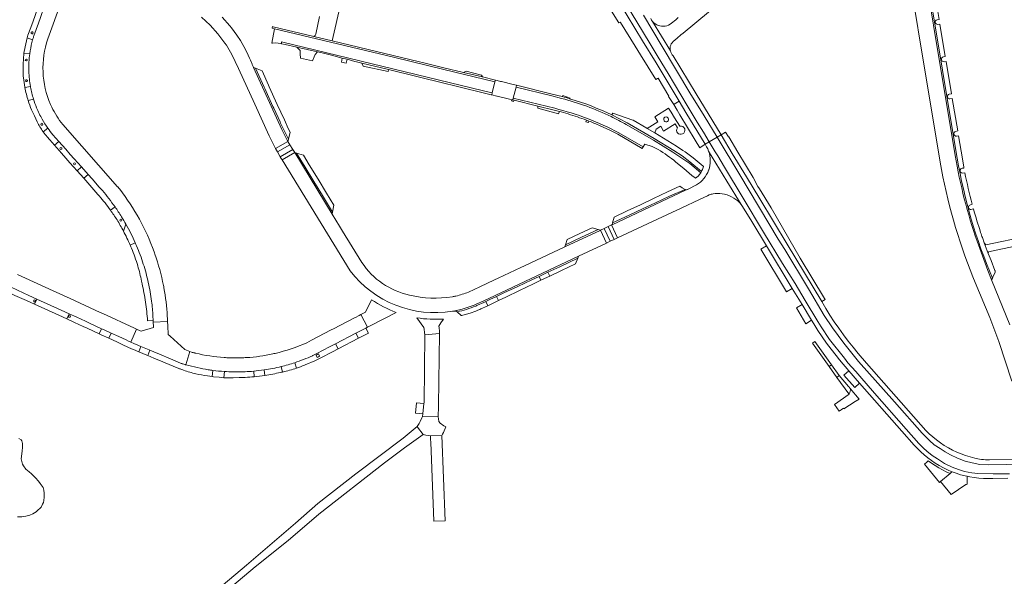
# Model space of a CAD drawing. Header units: metres. Extents: x 166325 to 190320, y 381923 to 404576.
# Tile 651 of 656: x 170151 to 170497, y 400834 to 401030. Entities that reach past the tile are written whole.
import ezdxf

# ---------------------------------------------------------------- set-up
doc = ezdxf.new("R2010")
doc.units = ezdxf.units.M
for name, color, linetype, lineweight in [('B-WE-OG-WATER_MEER-GV', 8, 'Continuous', 18), ('B-WE-VH-VERHARDING_ASFALT-GV', 8, 'Continuous', 18), ('B-WE-VH-VERHARDING_BETONSTRAATSTEEN-GV', 8, 'Continuous', 18), ('B-WE-VH-VERHARDING_FUNDERING_ZAND-GV', 8, 'Continuous', 18), ('B-WE-VH-VERHARDING_STRAATBAKSTEEN-GV', 8, 'Continuous', 18)]:
    doc.layers.add(name, color=color, linetype=linetype, lineweight=lineweight)

msp = doc.modelspace()

# ---------------------------------------------------------------- linework, layer by layer
at = {"layer": 'B-WE-OG-WATER_MEER-GV', "flags": 128}
msp.add_lwpolyline([(170149.844, 400854.675), (170151.365, 400854.642), (170152.754, 400854.873), (170154.209, 400855.303), (170155.268, 400855.733), (170156.425, 400856.461), (170157.021, 400857.056), (170157.748, 400857.685), (170158.178, 400858.148), (170158.674, 400859.14), (170159.005, 400859.768), (170159.104, 400860.496), (170159.236, 400861.653), (170159.236, 400863.042), (170159.104, 400864.068), (170158.806, 400864.994), (170157.847, 400866.449), (170157.219, 400867.243), (170156.194, 400868.433), (170154.805, 400869.822), (170153.978, 400870.517), (170152.787, 400871.443), (170151.927, 400872.7), (170151.53, 400873.295), (170151.299, 400874.155), (170151.134, 400875.147), (170151.497, 400877.793), (170151.53, 400879.281), (170151.597, 400880.472), (170151.497, 400881.001), (170151.398, 400881.497), (170151.067, 400881.828), (170150.307, 400882.291)], dxfattribs=at)
at = {"layer": 'B-WE-VH-VERHARDING_ASFALT-GV', "flags": 128}
msp.add_lwpolyline([(170505.484, 400953.591), (170490.883, 400950.554), (170490.241, 400951.155), (170491.669, 400947.486), (170491.816, 400948.086), (170502.218, 400950.283)], dxfattribs=at)
at = {"layer": 'B-WE-VH-VERHARDING_BETONSTRAATSTEEN-GV', "flags": 128}
for points in [[(170480.02, 400982.02), (170464.676, 401074.642), (170459.136, 401073.7), (170474.78, 400979.61)], [(170464.676, 401074.642), (170480.02, 400982.02)], [(170480.764, 400981.014), (170480.545, 400982.327), (170470.666, 401041.8), (170465.319, 401073.846)], [(170256.144, 401030.904), (170254.86, 401024.709), (170254.596, 401024.279), (170254.173, 401023.908), (170260.62, 401022.34), (170270.165, 401063.848)], [(170382.532, 401030.52), (170381.645, 401029.782), (170380.139, 401028.552), (170379.619, 401028.184), (170379.076, 401027.897), (170378.5, 401027.682), (170377.901, 401027.543), (170377.289, 401027.482), (170376.674, 401027.5), (170376.067, 401027.598), (170375.478, 401027.773), (170374.916, 401028.022), (170374.391, 401028.342), (170373.911, 401028.727), (170373.485, 401029.17), (170379.736, 401018.806), (170379.653, 401019.31), (170379.646, 401019.82), (170379.713, 401020.325), (170379.855, 401020.815), (170380.067, 401021.279), (170380.345, 401021.707), (170380.683, 401022.089), (170382.169, 401023.347), (170383.465, 401024.445), (170384.19, 401025.012), (170422.05, 401056.578)], [(170160.508, 401023.023), (170169.69, 401048.39)], [(170361.871, 401035.799), (170369.959, 401022.41), (170374.685, 401014.562), (170382.787, 401001.155), (170385.237, 400997.1), (170392.01, 400985.942), (170393.405, 400986.769), (170391.35, 400990.145), (170389.225, 400993.648), (170385.714, 400999.569), (170383.399, 401003.373), (170378.947, 401010.817), (170375.417, 401016.603), (170372.579, 401021.334), (170367.936, 401029.019), (170362.367, 401038.163)], [(170362.367, 401038.163), (170367.936, 401029.019), (170372.579, 401021.334), (170375.417, 401016.603), (170378.947, 401010.817), (170383.399, 401003.373), (170385.714, 400999.569), (170389.225, 400993.648), (170391.35, 400990.145), (170393.405, 400986.769), (170396.19, 400988.421), (170391.649, 400995.922), (170386.54, 401004.054), (170376.834, 401020.316), (170370.278, 401031.428)], [(170357.25, 401035.67), (170361.56, 401028.65), (170362.06, 401028.95), (170362.159, 401028.789), (170367.3, 401020.45), (170369.17, 401017.44), (170374.62, 401008.72), (170375.241, 401009.126), (170375.416, 401009.212), (170379.243, 401002.839), (170379.13, 401002.765), (170380.921, 400999.966), (170381.024, 401000.032), (170382.787, 401001.155), (170374.685, 401014.562), (170369.959, 401022.41), (170361.871, 401035.799)], [(170370.278, 401031.428), (170376.834, 401020.316), (170386.54, 401004.054), (170391.649, 400995.922), (170396.19, 400988.421), (170397.573, 400989.241), (170388.866, 401003.655), (170380.757, 401017.072), (170380.408, 401017.444), (170380.117, 401017.863), (170379.892, 401018.32), (170379.736, 401018.806), (170373.485, 401029.17), (170373.119, 401029.664), (170372.821, 401030.202)], [(170157.897, 401030.579), (170157.192, 401028.617), (170156.39, 401026.388), (170155.568, 401024.102), (170155.482, 401023.83), (170155.397, 401023.557), (170155.315, 401023.284), (170155.235, 401023.01), (170155.157, 401022.735), (170154.9, 401021.766), (170154.67, 401020.79), (170154.466, 401019.809), (170154.289, 401018.822), (170154.139, 401017.831), (170154.043, 401017.076), (170153.962, 401016.32), (170153.898, 401015.562), (170153.848, 401014.803), (170153.815, 401014.043), (170153.802, 401013.59), (170153.795, 401013.136), (170153.794, 401012.683), (170153.798, 401012.229), (170153.808, 401011.776), (170153.823, 401011.323), (170153.844, 401010.87), (170153.871, 401010.417), (170153.903, 401009.965), (170153.941, 401009.513), (170154.004, 401008.868), (170154.079, 401008.225), (170154.165, 401007.583), (170154.262, 401006.943), (170154.37, 401006.304), (170154.391, 401006.188), (170154.412, 401006.072)], [(170153.815, 401014.043), (170153.848, 401014.803), (170153.898, 401015.562), (170153.962, 401016.32), (170154.043, 401017.076), (170154.139, 401017.831), (170152.099, 401017.892), (170151.826, 401014.182), (170151.799, 401013.701), (170151.78, 401013.22), (170151.768, 401012.738), (170151.765, 401012.257), (170151.769, 401011.775), (170151.781, 401011.294), (170151.802, 401010.812), (170151.83, 401010.332), (170151.867, 401009.852), (170151.911, 401009.372)], [(170152.41, 401005.984), (170152.413, 401005.97), (170152.415, 401005.955), (170154.37, 401006.304), (170154.262, 401006.943), (170154.165, 401007.583), (170154.079, 401008.225), (170154.004, 401008.868), (170153.941, 401009.513), (170153.903, 401009.965), (170153.871, 401010.417), (170153.844, 401010.87), (170153.823, 401011.323), (170153.808, 401011.776), (170153.798, 401012.229), (170153.794, 401012.683), (170153.795, 401013.136), (170153.802, 401013.59), (170153.815, 401014.043)], [(170236.945, 401005.514), (170236.693, 401006.068), (170233.674, 401012.713), (170232.934, 401013.013), (170242.96, 400991.08), (170245.047, 400986.925), (170245.227, 400987.681)], [(170241.314, 400999.948), (170238.469, 401006.207), (170238.217, 401006.761), (170235.926, 401011.8), (170233.674, 401012.713), (170236.693, 401006.068), (170236.945, 401005.514), (170239.788, 400999.254), (170240.089, 400998.593), (170242.268, 400993.796), (170242.462, 400993.367)], [(170341.717, 401002.689), (170341.666, 401002.703), (170341.615, 401002.717), (170338.138, 401003.579), (170325.568, 401006.697), (170325.414, 401006.065), (170337.987, 401002.947), (170341.439, 401002.091)], [(170154.37, 401006.304), (170152.415, 401005.955)], [(170154.412, 401006.072), (170154.391, 401006.188), (170154.37, 401006.304)], [(170242.462, 400993.367), (170242.268, 400993.796), (170240.089, 400998.593), (170239.788, 400999.254), (170236.945, 401005.514)], [(170341.439, 401002.091), (170337.987, 401002.947), (170325.414, 401006.065), (170324.381, 401002.165), (170338.996, 400998.601)], [(170341.82, 401003.068), (170341.717, 401002.689)], [(170344.274, 401001.968), (170344.393, 401002.181), (170341.82, 401003.068)], [(170153.588, 401001.285), (170155.451, 401001.862)], [(170155.451, 401001.862), (170153.588, 401001.285)], [(170245.227, 400987.681), (170245.823, 400990.188), (170245.149, 400991.513), (170243.795, 400994.49), (170241.314, 400999.948)], [(170324.381, 401002.165), (170324.252, 401001.53), (170324.73, 401001.413), (170333.098, 400999.371), (170338.84, 400997.97), (170340.667, 400997.489), (170341.328, 400997.315), (170343.798, 400996.596)], [(170338.996, 400998.601), (170324.381, 401002.165)], [(170154.761, 400998.029), (170155.758, 400995.922), (170156.755, 400993.815)], [(170364.21, 400992.924), (170373.746, 400987.402), (170380.56, 400983.182), (170383.466, 400981.268), (170386.54, 400979.119), (170390.415, 400975.816), (170390.684, 400976.296), (170386.65, 400979.7), (170383.84, 400981.8), (170380.91, 400983.73), (170374.08, 400987.96), (170364.53, 400993.49), (170361.843, 400994.923), (170359.114, 400996.274)], [(170383.08, 400992.256), (170381.21, 400995.288), (170379.975, 400997.271), (170379.075, 400998.687), (170374.22, 400995.581), (170375.36, 400993.839), (170371.558, 400991.515), (170374.279, 400989.94), (170374.301, 400989.927), (170374.751, 400991.232), (170376.325, 400992.249), (170377.353, 400990.595), (170381.455, 400993.159)], [(170185.253, 400970.76), (170185.165, 400970.871), (170185.076, 400970.982), (170165.75, 400992.89)], [(170350.15, 400994.428), (170350.605, 400994.254), (170351.06, 400994.078)], [(170381.637, 400979.672), (170384.49, 400977.381), (170387.298, 400974.955), (170388.438, 400974.111), (170388.535, 400973.944), (170389.07, 400974.312), (170389.56, 400974.74), (170389.997, 400975.22), (170390.377, 400975.747), (170390.415, 400975.816), (170386.54, 400979.119), (170383.466, 400981.268), (170380.56, 400983.182), (170373.746, 400987.402), (170364.21, 400992.924)], [(170381.455, 400993.159), (170382.271, 400991.708)], [(170160.518, 400991.554), (170158.814, 400990.355)], [(170158.814, 400990.355), (170160.518, 400991.554)], [(170160.244, 400988.502), (170161.15, 400987.484), (170162.848, 400985.575), (170164.354, 400986.91), (170162.27, 400989.26)], [(170162.27, 400989.26), (170164.354, 400986.91), (170166.793, 400984.158), (170168.385, 400982.363), (170169.781, 400980.788), (170172.328, 400977.915), (170174.686, 400975.256), (170176.066, 400973.699), (170178.621, 400970.817), (170179.706, 400969.593)], [(170354.99, 400992.449), (170355.292, 400992.31), (170358.148, 400990.995), (170360.531, 400989.797), (170361.255, 400989.433), (170369.85, 400984.47), (170370.161, 400985.041), (170361.568, 400990.002)], [(170361.568, 400990.002), (170370.161, 400985.041), (170370.69, 400986.01), (170373.3, 400985.11), (170375.5, 400984.1)], [(170504.35, 400874.894), (170492.14, 400874.722), (170491.423, 400874.743), (170490.707, 400874.78), (170489.993, 400874.835), (170489.279, 400874.906), (170488.568, 400874.994), (170486.935, 400875.341), (170485.32, 400875.765), (170483.726, 400876.265), (170482.159, 400876.84), (170480.62, 400877.488), (170479.114, 400878.208), (170477.643, 400878.999), (170476.211, 400879.859), (170474.822, 400880.785), (170473.478, 400881.776), (170472.183, 400882.829), (170470.938, 400883.942), (170469.748, 400885.113), (170448.858, 400908.858), (170445.901, 400912.265), (170444.109, 400914.411), (170442.369, 400916.599), (170440.681, 400918.828), (170439.046, 400921.096), (170437.466, 400923.403), (170435.942, 400925.746), (170434.473, 400928.125), (170433.062, 400930.538), (170420.898, 400950.681), (170411.192, 400966.702), (170406.505, 400974.451), (170401.56, 400982.64), (170397.573, 400989.241), (170396.19, 400988.421), (170404.25, 400975.105), (170417.746, 400952.456), (170420.087, 400948.837), (170428.346, 400934.959), (170433.923, 400925.593), (170436.818, 400921.25), (170440.863, 400915.844), (170446.014, 400909.458), (170458.658, 400895.196), (170468.365, 400884.17), (170471.004, 400881.573), (170472.622, 400880.04), (170474.708, 400878.721), (170476.496, 400877.571), (170478.369, 400876.549), (170480.838, 400875.4), (170483.605, 400874.336), (170486.032, 400873.697), (170488.672, 400873.101), (170491.779, 400872.973), (170504.189, 400873.229)], [(170499.128, 400869.849), (170493.429, 400869.806), (170488.046, 400869.906), (170485.965, 400870.208), (170483.366, 400870.681), (170481.156, 400871.37), (170478.974, 400872.189), (170476.246, 400873.509), (170473.841, 400875.114), (170471.925, 400876.28), (170470.074, 400877.787), (170468.868, 400878.907), (170467.246, 400880.529), (170462.81, 400885.525), (170451.683, 400898.268), (170446.462, 400904.244), (170445.029, 400905.872), (170442.282, 400908.952), (170441.047, 400910.546), (170435.836, 400917.207), (170432.822, 400921.642), (170431.659, 400923.437), (170427.251, 400930.906), (170423.648, 400936.842), (170419.283, 400943.947), (170412.54, 400954.921), (170405.335, 400966.953), (170398.861, 400977.828), (170396.417, 400981.819), (170395.57, 400983.212), (170393.405, 400986.769), (170392.01, 400985.942), (170392.097, 400985.758), (170392.514, 400985.016), (170392.904, 400984.257), (170393.227, 400983.467), (170399.622, 400972.958), (170404.658, 400964.732), (170405.183, 400964.043), (170408.417, 400958.703), (170413.61, 400950.117), (170422.673, 400935.126), (170426.103, 400929.465), (170429.474, 400923.914), (170430.223, 400922.64), (170431.69, 400920.352), (170433.21, 400918.1), (170434.783, 400915.884), (170436.408, 400913.706), (170438.083, 400911.566), (170439.357, 400909.97), (170442.579, 400906.14), (170446.378, 400901.823), (170461.26, 400884.91), (170465.636, 400879.953), (170466.74, 400878.744), (170467.9, 400877.589), (170469.115, 400876.49), (170470.38, 400875.451), (170471.693, 400874.473), (170473.052, 400873.56), (170474.453, 400872.712), (170475.892, 400871.931), (170477.368, 400871.221), (170478.875, 400870.581), (170479.029, 400870.524), (170480.411, 400870.014), (170481.973, 400869.521), (170483.556, 400869.104), (170484.243, 400868.957), (170485.157, 400868.762), (170486.773, 400868.497), (170488.4, 400868.309), (170490.033, 400868.199), (170491.671, 400868.168), (170493.307, 400868.214), (170498.625, 400868.3)], [(170504.189, 400873.229), (170491.779, 400872.973), (170488.672, 400873.101), (170486.032, 400873.697), (170483.605, 400874.336), (170480.838, 400875.4), (170478.369, 400876.549), (170476.496, 400877.571), (170474.708, 400878.721), (170472.622, 400880.04), (170471.004, 400881.573), (170468.365, 400884.17), (170458.658, 400895.196), (170446.014, 400909.458), (170440.863, 400915.844), (170436.818, 400921.25), (170433.923, 400925.593), (170428.346, 400934.959), (170420.087, 400948.837), (170417.746, 400952.456), (170404.25, 400975.105), (170396.19, 400988.421), (170393.405, 400986.769), (170395.57, 400983.212), (170396.417, 400981.819), (170398.861, 400977.828), (170405.335, 400966.953), (170412.54, 400954.921), (170419.283, 400943.947), (170423.648, 400936.842), (170427.251, 400930.906), (170431.659, 400923.437), (170432.822, 400921.642), (170435.836, 400917.207), (170441.047, 400910.546), (170442.282, 400908.952), (170445.029, 400905.872), (170446.462, 400904.244), (170451.683, 400898.268), (170462.81, 400885.525), (170467.246, 400880.529), (170468.868, 400878.907), (170470.074, 400877.787), (170471.925, 400876.28), (170473.841, 400875.114), (170476.246, 400873.509), (170478.974, 400872.189), (170481.156, 400871.37), (170483.366, 400870.681), (170485.965, 400870.208), (170488.046, 400869.906), (170493.429, 400869.806), (170499.128, 400869.849)], [(170179.706, 400969.593), (170178.621, 400970.817), (170176.066, 400973.699), (170174.686, 400975.256), (170173.182, 400973.923), (170174.581, 400972.349), (170178.16, 400968.245), (170178.62, 400967.717)], [(170182.546, 400962.708), (170184.155, 400963.869)], [(170184.155, 400963.869), (170182.546, 400962.708)], [(170187.123, 400955.327), (170188.02, 400957.743)], [(170188.02, 400957.743), (170187.123, 400955.327)], [(170191.306, 400951.197), (170189.49, 400950.393)], [(170189.49, 400950.393), (170191.306, 400951.197)], [(170487.749, 400951.794), (170491.55, 400941.45), (170492.877, 400938.169), (170493.149, 400938.769)], [(170492.877, 400938.169), (170491.55, 400941.45), (170487.749, 400951.794)], [(170330.894, 400938.158), (170333.498, 400939.383), (170335.824, 400940.478), (170336.634, 400940.859), (170340.755, 400942.799), (170347.149, 400945.808), (170347.437, 400946.503), (170313.76, 400930.69), (170311.593, 400929.672)], [(170149.779, 400934.553), (170153.834, 400932.695), (170156.675, 400931.393), (170165.162, 400927.505), (170167.988, 400926.211), (170170.715, 400924.961), (170173.759, 400923.566), (170174.023, 400923.446), (170174.716, 400923.128), (170175.145, 400922.931), (170179.437, 400920.965), (170180.151, 400920.638), (170182.805, 400919.421), (170185.56, 400918.159), (170188.032, 400917.026), (170188.942, 400916.61), (170189.714, 400916.256), (170191.748, 400920.831), (170191.071, 400921.141), (170179.895, 400926.256), (170178.985, 400926.672), (170168.326, 400931.55), (170162.422, 400934.252), (170149.765, 400940.045)], [(170311.874, 400929.206), (170314.005, 400930.209), (170314.693, 400930.533), (170316.133, 400931.211), (170318.493, 400932.321), (170321.064, 400933.532), (170325.996, 400935.852), (170330.894, 400938.158)], [(170486.313, 400939.272), (170487.135, 400937.282), (170492.24, 400924.92), (170495.43, 400916.49), (170500, 400902.432)], [(170499.3, 400922.29), (170492.877, 400938.169)], [(170274.498, 400931.168), (170272.41, 400926.8), (170271.899, 400926.534), (170270.684, 400925.901), (170273.082, 400921.474), (170274.219, 400922.064), (170283.185, 400926.716)], [(170315.399, 400929.06), (170314.693, 400930.533), (170314.005, 400930.209), (170311.874, 400929.206)], [(170303.294, 400927.188), (170304.345, 400927.144), (170304.628, 400926.897)], [(170304.628, 400926.897), (170306.091, 400925.623), (170306.303, 400925.557), (170306.699, 400925.678), (170309.216, 400926.449)], [(170313.354, 400928.085), (170314.827, 400928.787), (170315.399, 400929.06)], [(170203.556, 400918.297), (170202.91, 400918.88), (170202.751, 400921.977), (170202.673, 400923.49), (170197.635, 400923.271), (170197.72, 400921.719), (170197.74, 400921.35), (170193.41, 400920.07), (170193.075, 400920.223), (170193.002, 400920.257), (170191.748, 400920.831), (170189.714, 400916.256), (170190.834, 400915.743), (170190.991, 400915.671), (170191.43, 400915.47), (170193.297, 400914.685), (170196.14, 400913.489), (170196.449, 400913.359), (170201.195, 400911.362), (170201.458, 400911.251), (170202.013, 400911.018), (170207.19, 400908.84), (170207.502, 400908.741), (170207.815, 400908.643), (170207.864, 400908.628), (170207.912, 400908.613)], [(170195.636, 400923.765), (170197.599, 400923.919), (170197.52, 400925.34)], [(170197.52, 400925.34), (170197.599, 400923.919), (170197.635, 400923.271), (170202.673, 400923.49), (170202.62, 400924.51), (170202.575, 400925.38)], [(170268.986, 400919.347), (170272.511, 400921.178), (170273.082, 400921.474), (170270.684, 400925.901), (170270.145, 400925.62), (170268.827, 400924.934), (170268.525, 400924.776), (170261.081, 400920.898), (170260.333, 400920.508), (170253.368, 400916.879), (170252.571, 400916.464), (170251.7, 400916.01)], [(170290.472, 400924.794), (170292.97, 400921.36), (170293.037, 400920.738), (170293.162, 400919.566), (170293.25, 400918.74), (170298.46, 400919.3), (170298.382, 400920.104), (170298.269, 400921.275), (170298.21, 400921.89), (170298.939, 400923.026)], [(170298.939, 400923.026), (170299.788, 400924.351)], [(170208.91, 400908.314), (170209.022, 400908.281), (170209.134, 400908.249), (170210.482, 400912.931), (170209.291, 400913.402), (170208.752, 400913.615), (170208.74, 400913.62), (170203.556, 400918.297)], [(170253.725, 400911.431), (170253.803, 400911.466), (170253.881, 400911.501), (170255.241, 400912.208), (170259.721, 400914.535), (170261.766, 400915.597), (170268.986, 400919.347)], [(170207.912, 400908.613), (170207.864, 400908.628), (170207.815, 400908.643), (170207.502, 400908.741), (170207.19, 400908.84), (170202.013, 400911.018), (170201.458, 400911.251), (170201.195, 400911.362), (170196.449, 400913.359), (170195.663, 400911.49), (170197.772, 400910.599), (170200.415, 400909.508), (170200.721, 400909.382), (170201.235, 400909.17), (170206.666, 400906.928), (170206.876, 400906.845), (170207.086, 400906.762)], [(170211.093, 400912.689), (170210.482, 400912.931), (170209.134, 400908.249)], [(170255.521, 400910.089), (170256.148, 400910.413), (170256.689, 400910.693), (170260.706, 400912.776), (170262.694, 400913.811), (170261.766, 400915.597), (170259.721, 400914.535), (170255.241, 400912.208), (170253.881, 400911.501), (170253.803, 400911.466), (170253.725, 400911.431)], [(170212.498, 400912.336), (170212.357, 400912.37), (170212.217, 400912.404)], [(170250.877, 400908.129), (170251.151, 400908.245), (170254.478, 400909.649), (170255.521, 400910.089)], [(170209.134, 400908.249), (170209.022, 400908.281), (170208.91, 400908.314)], [(170216.674, 400904.317), (170218.336, 400904.111), (170218.62, 400906.276)], [(170218.62, 400906.276), (170218.336, 400904.111), (170218.836, 400904.049), (170220.813, 400903.874), (170222.456, 400903.707), (170222.522, 400903.705), (170222.669, 400905.873)], [(170233.008, 400905.993), (170233.17, 400904.034)], [(170233.17, 400904.034), (170233.008, 400905.993)], [(170236.636, 400906.427), (170236.92, 400904.508)], [(170236.92, 400904.508), (170236.636, 400906.427)], [(170242.699, 400907.624), (170243.176, 400905.697)], [(170243.176, 400905.697), (170242.699, 400907.624)], [(170248.078, 400907.067), (170247.444, 400908.991)], [(170247.444, 400908.991), (170248.078, 400907.067)], [(170222.669, 400905.873), (170222.522, 400903.705), (170225.72, 400903.648), (170227.904, 400903.712), (170230.02, 400903.775)], [(170443.007, 400899.904), (170442.943, 400900.067), (170442.862, 400900.223), (170442.765, 400900.37), (170442.654, 400900.507), (170442.529, 400900.631), (170439.203, 400904.449), (170438.388, 400903.817), (170438.4, 400903.8), (170442.63, 400897.992), (170442.693, 400898.041)], [(170446.241, 400896.172), (170443.007, 400899.904)], [(170442.693, 400898.041), (170442.63, 400897.992), (170442.66, 400897.95), (170437.54, 400894.22), (170439.23, 400891.89), (170439.84, 400892.327), (170440.68, 400892.93), (170440.81, 400892.75), (170444.822, 400895.278), (170446.241, 400896.172)]]:
    msp.add_lwpolyline(points, dxfattribs=at)
for points in [[(170157.897, 401030.579), (170159.243, 401034.322), (170157.346, 401035.004), (170155.988, 401031.231), (170155.295, 401029.299), (170154.488, 401027.05), (170153.507, 401024.345), (170153.273, 401023.37), (170155.157, 401022.735), (170155.235, 401023.01), (170155.315, 401023.284), (170155.397, 401023.557), (170155.482, 401023.83), (170155.568, 401024.102), (170156.39, 401026.388), (170157.192, 401028.617)], [(170260.62, 401022.34), (170254.173, 401023.908), (170239.859, 401027.324), (170239.66, 401027.371), (170239.624, 401027.36), (170239.561, 401026.782), (170240.271, 401026.612), (170282.221, 401016.572), (170300.002, 401012.297), (170317.949, 401007.916), (170318.155, 401008.53), (170313.608, 401009.622), (170306.841, 401011.246), (170299.956, 401012.899), (170292.482, 401014.692), (170291.353, 401014.963)], [(170155.307, 401025.186), (170155.241, 401024.98), (170155.065, 401024.852), (170154.849, 401024.852), (170154.673, 401024.98), (170154.607, 401025.186), (170154.674, 401025.391), (170154.849, 401025.518), (170155.065, 401025.518), (170155.24, 401025.391)], [(170282.221, 401016.572), (170240.271, 401026.612), (170239.422, 401021.542), (170239.662, 401021.568), (170240.613, 401021.593), (170241.564, 401021.54), (170242.507, 401021.411), (170242.76, 401021.353), (170242.844, 401021.958), (170313.987, 401004.735), (170316.96, 401004.035), (170317.949, 401007.916), (170300.002, 401012.297)], [(170155.157, 401022.735), (170153.273, 401023.37), (170152.53, 401020.27), (170152.103, 401017.956), (170152.099, 401017.892), (170154.139, 401017.831), (170154.289, 401018.822), (170154.466, 401019.809), (170154.67, 401020.79), (170154.9, 401021.766)], [(170242.844, 401021.958), (170242.76, 401021.353), (170244.062, 401021.056), (170248.139, 401020.126), (170255.467, 401018.454), (170257.623, 401017.962), (170260.35, 401017.34), (170264.169, 401016.309), (170265.896, 401015.843), (170268.639, 401015.102), (170269.174, 401014.972), (170271.063, 401014.51), (170280.468, 401012.215), (170300.386, 401007.354), (170303.344, 401006.632), (170316.618, 401003.393), (170316.834, 401003.34), (170316.96, 401004.035), (170313.987, 401004.735)], [(170255.467, 401018.454), (170248.139, 401020.126), (170249.372, 401018.907), (170249.397, 401017.757), (170249.431, 401016.21), (170253.743, 401015.306), (170254.3, 401016.673), (170254.662, 401017.559)], [(170152.571, 401015.594), (170152.638, 401015.8), (170152.813, 401015.927), (170153.029, 401015.927), (170153.204, 401015.8), (170153.271, 401015.594), (170153.204, 401015.388), (170153.029, 401015.261), (170152.813, 401015.261), (170152.638, 401015.388)], [(170265.896, 401015.843), (170264.169, 401016.309), (170263.874, 401014.844), (170265.585, 401014.539)], [(170271.063, 401014.51), (170271.596, 401013.47), (170280.362, 401011.586), (170280.468, 401012.215)], [(170307.805, 401011.651), (170306.841, 401011.246), (170313.608, 401009.622), (170313.206, 401010.281)], [(170153.358, 401008.307), (170153.291, 401008.101), (170153.116, 401007.974), (170152.9, 401007.974), (170152.725, 401008.101), (170152.658, 401008.307), (170152.725, 401008.513), (170152.9, 401008.64), (170153.116, 401008.64), (170153.291, 401008.513)], [(170325.414, 401006.065), (170325.568, 401006.697), (170324.397, 401006.987), (170320.24, 401008.018), (170319.953, 401008.089), (170318.74, 401008.39), (170318.155, 401008.53), (170317.949, 401007.916), (170316.96, 401004.035), (170316.834, 401003.34), (170318.57, 401002.917), (170318.717, 401002.881), (170323.052, 401001.823), (170323.965, 401001.6), (170324.252, 401001.53), (170324.381, 401002.165)], [(170324.73, 401001.413), (170324.252, 401001.53), (170323.965, 401001.6), (170323.764, 401001.187), (170324.537, 401000.969)], [(170333.098, 400999.371), (170333.032, 400998.865), (170333.009, 400998.684), (170340.33, 400996.599), (170340.667, 400997.489), (170338.84, 400997.97)], [(170351.06, 400994.078), (170350.605, 400994.254), (170350.15, 400994.428), (170349.995, 400993.847), (170350.889, 400993.599)], [(170403.543, 400983.118), (170400.289, 400988.588), (170400.209, 400988.515), (170399.205, 400990.208), (170397.573, 400989.241), (170401.56, 400982.64), (170406.505, 400974.451), (170411.192, 400966.702), (170420.898, 400950.681), (170433.062, 400930.538), (170434.266, 400931.28), (170434.051, 400931.631), (170425.503, 400945.776), (170415.215, 400963.572), (170411.148, 400970.258), (170410.557, 400971.06), (170408.846, 400974.185)], [(170166.793, 400984.158), (170164.354, 400986.91), (170162.848, 400985.575), (170165.333, 400982.782), (170166.88, 400981.029), (170168.296, 400979.424), (170170.823, 400976.58), (170172.328, 400977.915), (170169.781, 400980.788), (170168.385, 400982.363)], [(170245.743, 400985.778), (170245.047, 400986.925), (170240.733, 400984.383), (170241.396, 400983.217)], [(170247.436, 400982.99), (170246.795, 400984.047), (170242.376, 400981.495), (170242.68, 400980.96), (170243.005, 400980.431)], [(170254.18, 400972.778), (170251.092, 400977.822), (170248.039, 400982.808), (170247.436, 400982.99), (170260.659, 400961.329), (170260.782, 400961.995), (170257.197, 400967.851)], [(170252.567, 400978.723), (170250.532, 400982.053), (170248.039, 400982.808), (170251.092, 400977.822), (170254.18, 400972.778), (170257.197, 400967.851), (170260.782, 400961.995), (170261.249, 400964.511), (170258.662, 400968.746), (170255.65, 400973.676)], [(170172.328, 400977.915), (170170.823, 400976.58), (170173.182, 400973.923), (170174.686, 400975.256)], [(170385.362, 400969.928), (170385.3, 400969.929), (170385.124, 400969.965), (170384.958, 400970.032), (170379.435, 400967.625), (170374.546, 400965.341), (170369.917, 400963.179), (170365.251, 400961), (170359.408, 400958.271), (170359.225, 400957.588)], [(170374.546, 400965.341), (170379.435, 400967.625), (170384.958, 400970.032), (170383.848, 400970.548), (170383.058, 400971.197), (170378.726, 400969.142), (170373.851, 400966.829), (170369.235, 400964.638), (170364.582, 400962.431), (170359.93, 400960.223), (170359.408, 400958.271), (170365.251, 400961), (170369.917, 400963.179)], [(170354.977, 400955.593), (170355.105, 400955.653), (170354.337, 400955.863), (170348.493, 400953.144), (170342.768, 400950.48), (170342.529, 400949.747)], [(170354.337, 400955.863), (170352.205, 400956.492), (170347.882, 400954.458), (170343.375, 400952.338), (170342.768, 400950.48), (170348.493, 400953.144)], [(170356.479, 400956.298), (170355.105, 400955.653), (170357.251, 400951.111), (170358.592, 400951.741)], [(170359.026, 400957.495), (170357.842, 400956.939), (170359.955, 400952.381), (170361.159, 400952.946)], [(170346.312, 400943.79), (170347.149, 400945.808), (170340.755, 400942.799), (170336.634, 400940.859), (170337.28, 400939.486), (170341.392, 400941.446)], [(170337.28, 400939.486), (170336.634, 400940.859), (170335.824, 400940.478), (170333.498, 400939.383), (170334.151, 400937.995), (170336.472, 400939.101)], [(170326.666, 400934.428), (170331.553, 400936.757), (170334.151, 400937.995), (170333.498, 400939.383), (170330.894, 400938.158), (170325.996, 400935.852), (170321.064, 400933.532), (170318.493, 400932.321), (170319.218, 400930.879), (170321.746, 400932.084)], [(170153.834, 400932.695), (170149.779, 400934.553), (170147.349, 400935.666), (170147.165, 400935.215), (170147.712, 400934.97), (170147.3, 400934.049), (170146.815, 400934.266), (170146.587, 400933.77), (170148.892, 400932.709), (170152.983, 400930.863), (170155.839, 400929.56), (170156.675, 400931.393)], [(170156.675, 400931.393), (170155.839, 400929.56), (170164.329, 400925.687), (170167.157, 400924.397), (170167.988, 400926.211), (170165.162, 400927.505)], [(170319.218, 400930.879), (170318.493, 400932.321), (170316.133, 400931.211), (170314.693, 400930.533), (170315.399, 400929.06), (170316.826, 400929.739)], [(170170.715, 400924.961), (170167.988, 400926.211), (170167.157, 400924.397), (170169.885, 400923.153), (170172.94, 400921.778), (170173.204, 400921.659), (170173.923, 400921.335), (170174.328, 400921.148), (170178.613, 400919.166), (170179.437, 400920.965), (170175.145, 400922.931), (170174.716, 400923.128), (170174.023, 400923.446), (170173.759, 400923.566)], [(170182.805, 400919.421), (170180.151, 400920.638), (170179.437, 400920.965), (170178.613, 400919.166), (170179.32, 400918.839), (170181.975, 400917.611)], [(170273.415, 400919.392), (170272.511, 400921.178), (170268.986, 400919.347), (170269.91, 400917.568)], [(170185.56, 400918.159), (170182.805, 400919.421), (170181.975, 400917.611), (170184.743, 400916.331), (170187.19, 400915.202), (170189.994, 400913.908), (170190.623, 400913.618), (170192.513, 400912.82), (170193.297, 400914.685), (170191.43, 400915.47), (170190.991, 400915.671), (170190.834, 400915.743), (170189.714, 400916.256), (170188.942, 400916.61), (170188.032, 400917.026)], [(170269.91, 400917.568), (170268.986, 400919.347), (170261.766, 400915.597), (170262.694, 400913.811)], [(170298.46, 400919.3), (170293.25, 400918.74), (170293.01, 400894.89), (170292.972, 400894.558), (170292.56, 400890.941), (170292.46, 400890.071), (170298.013, 400889.854), (170298.076, 400893.688), (170298.08, 400893.95)], [(170429.918, 400915.953), (170429.765, 400915.844), (170429.783, 400915.819), (170429.84, 400915.86), (170435.641, 400907.696), (170436.437, 400908.267), (170430.58, 400916.436)], [(170196.449, 400913.359), (170196.14, 400913.489), (170193.297, 400914.685), (170192.513, 400912.82), (170195.354, 400911.62), (170195.663, 400911.49)], [(170254.962, 400911.663), (170255.402, 400911.898), (170255.791, 400912.106), (170256.208, 400911.286), (170255.808, 400911.069), (170255.401, 400910.849)], [(170436.437, 400908.267), (170435.641, 400907.696), (170435.66, 400907.67), (170438.388, 400903.817), (170439.203, 400904.449)], [(170299.305, 400883.34), (170295.269, 400883.184), (170295.318, 400881.926), (170295.354, 400880.997), (170296.429, 400853.159), (170300.402, 400853.252)], [(170484.243, 400868.957), (170483.556, 400869.104), (170481.973, 400869.521), (170480.411, 400870.014), (170479.029, 400870.524), (170478.668, 400870.25), (170478.23, 400869.917), (170474.89, 400867.147), (170478.59, 400862.589), (170483.805, 400866.055), (170484.017, 400866.083), (170484.23, 400866.17), (170484.218, 400866.67)]]:
    msp.add_lwpolyline(points, close=True, dxfattribs=at)
at = {"layer": 'B-WE-VH-VERHARDING_BETONSTRAATSTEEN-GV'}
for points in [[(170161.467, 400999.931, -0.1893314), (170160.508, 401023.023)], [(170151.911, 401009.372, 0.0203591), (170152.41, 401005.984)], [(170152.415, 401005.955, 0.0288133), (170153.588, 401001.285)], [(170154.412, 401006.072, 0.0294257), (170155.451, 401001.862)], [(170155.451, 401001.862, -0.0294257), (170154.412, 401006.072)], [(170153.588, 401001.285, 0.020564), (170154.761, 400998.029)], [(170155.451, 401001.862, 0.0221807), (170156.549, 400998.802)], [(170156.549, 400998.802, -0.0221807), (170155.451, 401001.862)], [(170161.885, 400999.023, -0.0071258), (170161.467, 400999.931)], [(170358.834, 400995.687, 0.0460411), (170341.439, 401002.091)], [(170341.439, 401002.091, -0.0460411), (170358.834, 400995.687)], [(170341.717, 401002.689, -0.0066695), (170344.274, 401001.968)], [(170344.274, 401001.968, 0.0066695), (170341.717, 401002.689)], [(170359.114, 400996.274, 0.0391977), (170344.274, 401001.968)], [(170156.549, 400998.802, 0.0151936), (170157.472, 400996.733)], [(170157.472, 400996.733, -0.0151936), (170156.549, 400998.802)], [(170157.472, 400996.733, 0.0152084), (170158.52, 400994.724)], [(170158.52, 400994.724, -0.0152084), (170157.472, 400996.733)], [(170165.75, 400992.89, -0.0575972), (170161.885, 400999.023)], [(170361.568, 400990.002, 0.0596882), (170338.996, 400998.601)], [(170338.996, 400998.601, -0.0596882), (170361.568, 400990.002)], [(170343.798, 400996.596, -0.0163427), (170350.15, 400994.428)], [(170156.755, 400993.815, 0.0364451), (170158.814, 400990.355)], [(170158.014, 400992.956, -1), (170158.714, 400992.956)], [(170158.714, 400992.956, -1), (170158.014, 400992.956)], [(170158.52, 400994.724, 0.0254745), (170160.518, 400991.554)], [(170160.518, 400991.554, -0.0254745), (170158.52, 400994.724)], [(170245.227, 400987.681, -0.0130038), (170242.462, 400993.367)], [(170242.462, 400993.367, 0.0130038), (170245.227, 400987.681)], [(170351.06, 400994.078, -0.0106747), (170354.99, 400992.449)], [(170364.21, 400992.924, 0.0150949), (170358.834, 400995.687)], [(170358.834, 400995.687, -0.0150949), (170364.21, 400992.924)], [(170377.591, 400994.191, -1.0955914), (170378.983, 400995.142)], [(170378.983, 400995.142, -0.9718638), (170377.591, 400994.191)], [(170158.814, 400990.355, 0.0216208), (170160.244, 400988.502)], [(170160.518, 400991.554, 0.0192637), (170162.27, 400989.26)], [(170162.27, 400989.26, -0.0192637), (170160.518, 400991.554)], [(170382.271, 400991.708, 0.8312368), (170384.005, 400989.579)], [(170384.005, 400989.579, 0.9473195), (170383.08, 400992.256)], [(170164.777, 400984.463, -1), (170165.477, 400984.463)], [(170165.477, 400984.463, -1), (170164.777, 400984.463)], [(170375.5, 400984.1, -0.0333149), (170381.637, 400979.672)], [(170169.58, 400979.029, -1), (170170.28, 400979.029)], [(170170.28, 400979.029, -1), (170169.58, 400979.029)], [(170474.78, 400979.61, 0.0538615), (170486.313, 400939.272)], [(170480.02, 400982.02, 0.0413891), (170487.749, 400951.794)], [(170487.749, 400951.794, -0.0413891), (170480.02, 400982.02)], [(170493.149, 400938.769, -0.0586216), (170480.764, 400981.014)], [(170179.706, 400969.593, -0.0246491), (170184.155, 400963.869)], [(170184.155, 400963.869, 0.0246491), (170179.706, 400969.593)], [(170185.809, 400970.053, 0.0024352), (170185.253, 400970.76)], [(170197.928, 400948.065, 0.0786611), (170185.809, 400970.053)], [(170178.62, 400967.717, -0.0202672), (170182.546, 400962.708)], [(170182.546, 400962.708, -0.013142), (170184.867, 400959.31)], [(170184.155, 400963.869, -0.0140374), (170186.443, 400960.408)], [(170186.443, 400960.408, 0.0140374), (170184.155, 400963.869)], [(170184.867, 400959.31, -0.0155535), (170187.123, 400955.327)], [(170185.9, 400959.154, -1), (170186.6, 400959.154)], [(170186.6, 400959.154, -1), (170185.9, 400959.154)], [(170186.443, 400960.408, -0.0119011), (170188.02, 400957.743)], [(170188.02, 400957.743, 0.0119011), (170186.443, 400960.408)], [(170187.123, 400955.327, -0.0185077), (170189.49, 400950.393)], [(170188.02, 400957.743, -0.0241656), (170191.306, 400951.197)], [(170191.306, 400951.197, 0.0241656), (170188.02, 400957.743)], [(170191.306, 400951.197, -0.0046422), (170191.767, 400950.133)], [(170191.767, 400950.133, 0.0046422), (170191.306, 400951.197)], [(170189.49, 400950.393, -0.0036412), (170189.97, 400949.265)], [(170189.97, 400949.265, -0.0276184), (170192.174, 400943.121)], [(170191.767, 400950.133, -0.0231178), (170194.131, 400943.744)], [(170194.131, 400943.744, 0.0231178), (170191.767, 400950.133)], [(170198.229, 400947.217, 0.0031419), (170197.928, 400948.065)], [(170201.209, 400936.215, 0.0359184), (170198.229, 400947.217)], [(170192.174, 400943.121, -0.0235251), (170193.516, 400937.686)], [(170194.131, 400943.744, -0.0225288), (170195.879, 400937.256)], [(170195.879, 400937.256, 0.0225288), (170194.131, 400943.744)], [(170193.516, 400937.686, -0.0023296), (170193.718, 400936.777)], [(170195.879, 400937.256, -0.0225753), (170197.034, 400930.628)], [(170197.034, 400930.628, 0.0225753), (170195.879, 400937.256)], [(170193.718, 400936.777, -0.016821), (170194.888, 400930.353)], [(170201.377, 400935.33, 0.0023883), (170201.209, 400936.215)], [(170202.575, 400925.38, 0.0312999), (170201.377, 400935.33)], [(170155.512, 400930.717, -1), (170156.212, 400930.717)], [(170156.212, 400930.717, -1), (170155.512, 400930.717)], [(170194.888, 400930.353, -0.0169884), (170195.636, 400923.765)], [(170197.034, 400930.628, -0.0177651), (170197.52, 400925.34)], [(170197.52, 400925.34, 0.0177651), (170197.034, 400930.628)], [(170283.185, 400926.716, -0.0609818), (170274.498, 400931.168)], [(170311.593, 400929.672, -0.0580267), (170303.294, 400927.188)], [(170304.628, 400926.897, 0.0458082), (170311.264, 400928.948)], [(170311.264, 400928.948, -0.0458082), (170304.628, 400926.897)], [(170309.216, 400926.449, 0.0157923), (170311.883, 400927.448)], [(170311.264, 400928.948, 0.0039575), (170311.874, 400929.206)], [(170311.874, 400929.206, -0.0039575), (170311.264, 400928.948)], [(170311.883, 400927.448, 0.0086815), (170313.354, 400928.085)], [(170167.73, 400925.32, -1), (170168.43, 400925.32)], [(170168.43, 400925.32, -1), (170167.73, 400925.32)], [(170299.788, 400924.351, -0.0582877), (170290.472, 400924.794)], [(170251.7, 400916.01, -0.0481274), (170240.586, 400912.263)], [(170212.217, 400912.404, -0.0046036), (170211.093, 400912.689)], [(170222.63, 400910.802, -0.0419217), (170212.498, 400912.336)], [(170223.481, 400910.751, -0.0035828), (170222.63, 400910.802)], [(170229.557, 400910.734, -0.0250046), (170223.481, 400910.751)], [(170230.48, 400910.784, -0.0043795), (170229.557, 400910.734)], [(170239.7, 400912.064, -0.0381813), (170230.48, 400910.784)], [(170240.586, 400912.263, -0.0037061), (170239.7, 400912.064)], [(170247.444, 400908.991, 0.0128675), (170250.569, 400910.111)], [(170250.569, 400910.111, -0.0128675), (170247.444, 400908.991)], [(170250.569, 400910.111, 0.0134132), (170253.725, 400911.431)], [(170253.725, 400911.431, -0.0134132), (170250.569, 400910.111)], [(170207.086, 400906.762, 0.0083336), (170208.311, 400906.311)], [(170208.91, 400908.314, -0.0041783), (170207.912, 400908.613)], [(170207.912, 400908.613, 0.0041783), (170208.91, 400908.314)], [(170208.311, 400906.311, 0.0242555), (170212.63, 400905.075)], [(170209.134, 400908.249, 0.0155348), (170213.136, 400907.236)], [(170213.136, 400907.236, -0.0155348), (170209.134, 400908.249)], [(170213.136, 400907.236, 0.0151241), (170216.984, 400906.512)], [(170216.984, 400906.512, -0.0151241), (170213.136, 400907.236)], [(170216.984, 400906.512, 0.0061606), (170218.62, 400906.276)], [(170218.62, 400906.276, -0.0061606), (170216.984, 400906.512)], [(170218.62, 400906.276, 0.0157464), (170222.669, 400905.873)], [(170222.669, 400905.873, -0.0157464), (170218.62, 400906.276)], [(170229.967, 400905.788, 0.0116865), (170233.008, 400905.993)], [(170233.008, 400905.993, -0.0116865), (170229.967, 400905.788)], [(170236.636, 400906.427, -0.0137823), (170233.008, 400905.993)], [(170233.008, 400905.993, 0.0137823), (170236.636, 400906.427)], [(170242.699, 400907.624, -0.0239383), (170236.636, 400906.427)], [(170236.636, 400906.427, 0.0239383), (170242.699, 400907.624)], [(170247.444, 400908.991, -0.0192965), (170242.699, 400907.624)], [(170242.699, 400907.624, 0.0192965), (170247.444, 400908.991)], [(170243.176, 400905.697, 0.0282682), (170248.078, 400907.067)], [(170248.078, 400907.067, 0.0166177), (170250.877, 400908.129)], [(170212.63, 400905.075, 0.0223058), (170216.674, 400904.317)], [(170222.669, 400905.873, 0.0114744), (170225.721, 400905.738)], [(170225.721, 400905.738, -0.0114744), (170222.669, 400905.873)], [(170225.721, 400905.738, 0.0084762), (170227.844, 400905.728)], [(170227.844, 400905.728, -0.0084762), (170225.721, 400905.738)], [(170227.844, 400905.728, 0.0084851), (170229.967, 400905.788)], [(170229.967, 400905.788, -0.0084851), (170227.844, 400905.728)], [(170230.02, 400903.775, 0.009827), (170233.17, 400904.034)], [(170233.17, 400904.034, 0.0116007), (170236.92, 400904.508)], [(170236.92, 400904.508, 0.0177073), (170242.461, 400905.546)], [(170242.461, 400905.546, 0.0042994), (170243.176, 400905.697)], [(170442.693, 400898.041, 0.2785369), (170443.007, 400899.904)], [(170443.007, 400899.904, -0.2785369), (170442.693, 400898.041)]]:
    msp.add_lwpolyline(points, format="xyb", dxfattribs=at)
at = {"layer": 'B-WE-VH-VERHARDING_FUNDERING_ZAND-GV', "flags": 128}
msp.add_lwpolyline([(170225.327, 400830.204), (170233.487, 400837.027), (170245.143, 400846.358), (170255.929, 400855.673), (170279.006, 400873.699), (170286.062, 400878.984), (170292.633, 400883.696), (170290.677, 400886.304), (170290.552, 400886.471), (170285.661, 400882.412), (170268.939, 400869.803), (170255.594, 400859.435), (170247.701, 400852.479), (170230.444, 400837.629), (170213.32, 400823.248)], dxfattribs=at)
at = {"layer": 'B-WE-VH-VERHARDING_STRAATBAKSTEEN-GV', "flags": 128}
for points in [[(170470.666, 401041.8), (170480.545, 400982.327), (170480.764, 400981.014)], [(170473.66, 401029.778), (170474.387, 401029.893), (170472.484, 401041.285), (170471.355, 401041.156)], [(170214.654, 401030.646), (170217.671, 401027.873), (170220.421, 401024.835), (170222.881, 401021.558), (170223.397, 401020.784), (170223.896, 401019.999), (170224.38, 401019.204), (170224.846, 401018.399), (170225.296, 401017.585), (170227.61, 401012.57), (170233.41, 401000), (170238.42, 400988.91), (170240.45, 400984.88), (170240.733, 400984.383), (170245.047, 400986.925), (170242.96, 400991.08), (170232.934, 401013.013), (170232.81, 401013.285), (170232.448, 401014.076), (170232.441, 401014.094), (170232.434, 401014.113), (170231.847, 401015.535), (170231.549, 401016.258), (170230.565, 401018.36), (170229.485, 401020.414), (170228.312, 401022.416), (170227.047, 401024.361), (170225.131, 401026.932), (170224.596, 401027.649), (170221.885, 401030.725)], [(170475.877, 401016.694), (170476.572, 401016.808), (170474.657, 401028.273), (170473.883, 401028.15)], [(170477.919, 401003.534), (170478.761, 401003.702), (170476.859, 401015.091), (170476.111, 401015.002)], [(170480.206, 400990.46), (170480.947, 400990.615), (170479.04, 401002.029), (170478.172, 401001.909)], [(170482.47, 400977.47), (170483.133, 400977.56), (170483.106, 400977.708), (170483.078, 400977.855), (170482.581, 400980.834), (170481.235, 400988.892), (170481.16, 400988.883), (170480.471, 400988.807)], [(170264.313, 400955.342), (170263.233, 400957.113), (170260.659, 400961.329), (170247.436, 400982.99), (170243.005, 400980.431), (170267.016, 400941.322)], [(170483.451, 400975.917), (170482.741, 400975.791)], [(170485.199, 400964.523), (170486.035, 400964.802)], [(170486.48, 400963.167), (170485.611, 400962.956)], [(170271.09, 400944.24), (170264.313, 400955.342)], [(170311.593, 400929.672), (170313.76, 400930.69), (170347.437, 400946.503), (170357.251, 400951.111), (170355.105, 400955.653), (170354.977, 400955.593), (170342.529, 400949.747), (170328.411, 400943.116), (170327.065, 400942.484), (170319.112, 400938.749), (170317.803, 400938.134), (170312.612, 400935.696), (170308.651, 400933.836)], [(170493.149, 400938.769), (170493.582, 400939.72), (170494.068, 400940.79), (170494.084, 400941.32), (170494.039, 400941.435), (170492.659, 400944.958), (170491.669, 400947.486), (170490.241, 400951.155), (170489.624, 400953.026)], [(170302.995, 400927.137), (170303.145, 400927.162), (170303.294, 400927.188)]]:
    msp.add_lwpolyline(points, dxfattribs=at)
at = {"layer": 'B-WE-VH-VERHARDING_STRAATBAKSTEEN-GV'}
for points in [[(170473.883, 401028.15, -0.9636945), (170473.66, 401029.778)], [(170476.111, 401015.002, -0.9430294), (170475.877, 401016.694)], [(170478.172, 401001.909, -0.8995261), (170477.919, 401003.534)], [(170480.471, 400988.807, -0.9514925), (170480.206, 400990.46)], [(170480.764, 400981.014, 0.0586216), (170493.149, 400938.769)], [(170482.741, 400975.791, -1.0119021), (170482.47, 400977.47)], [(170486.035, 400964.802, -0.016509), (170483.451, 400975.917)], [(170485.611, 400962.956, -0.8476802), (170485.199, 400964.523)], [(170489.009, 400954.849, -0.0125345), (170486.48, 400963.167)], [(170489.624, 400953.026, -0.0026286), (170489.009, 400954.849)], [(170287.834, 400932.792, -0.192643), (170271.09, 400944.24)], [(170267.016, 400941.322, 0.2781313), (170302.995, 400927.137)], [(170308.651, 400933.836, -0.0359538), (170304.18, 400932.453)], [(170302.96, 400932.195, -0.1006126), (170287.834, 400932.792)], [(170304.18, 400932.453, -0.0097469), (170302.96, 400932.195)], [(170303.294, 400927.188, 0.0580267), (170311.593, 400929.672)]]:
    msp.add_lwpolyline(points, format="xyb", dxfattribs=at)
at = {"layer": 'B-WE-VH-VERHARDING_STRAATBAKSTEEN-GV', "flags": 128}
for points in [[(170385.237, 400997.1), (170382.787, 401001.155), (170381.024, 401000.032), (170380.921, 400999.966), (170382.186, 400997.991), (170383.048, 400996.333), (170388.489, 400987.336), (170390.078, 400984.709), (170392.01, 400985.942)], [(170374.301, 400989.927), (170374.279, 400989.94), (170371.558, 400991.515), (170371.488, 400991.555), (170366.607, 400994.379), (170366.576, 400994.364), (170359.44, 400996.924), (170359.114, 400996.274), (170361.843, 400994.923), (170364.53, 400993.49), (170374.08, 400987.96), (170380.91, 400983.73), (170383.84, 400981.8), (170386.65, 400979.7), (170390.684, 400976.296), (170390.694, 400976.314), (170390.873, 400976.654), (170391.033, 400977.004), (170391.173, 400977.362), (170391.294, 400977.728), (170391.388, 400978.076), (170391.394, 400978.099), (170391.28, 400978.199), (170389.136, 400979.945), (170387.758, 400981.097), (170386.345, 400982.205), (170384.897, 400983.268), (170384.151, 400983.781), (170381.905, 400985.256)], [(170246.795, 400984.047), (170245.743, 400985.778), (170241.396, 400983.217), (170242.376, 400981.495)], [(170390.054, 400966.505), (170392.763, 400967.765), (170393.43, 400968.06), (170394.121, 400968.288), (170394.518, 400968.378), (170394.832, 400968.449), (170395.555, 400968.54), (170396.283, 400968.56), (170397.149, 400968.543), (170398.01, 400968.455), (170398.862, 400968.297), (170399.697, 400968.07), (170400.511, 400967.776), (170401.299, 400967.416), (170402.054, 400966.993), (170402.772, 400966.509), (170403.449, 400965.969), (170404.079, 400965.375), (170404.658, 400964.732), (170399.622, 400972.958), (170393.227, 400983.467), (170393.48, 400982.652), (170393.662, 400981.818), (170393.771, 400980.972), (170393.807, 400980.119), (170393.769, 400979.267), (170393.657, 400978.421), (170393.473, 400977.588), (170393.248, 400976.871), (170393.217, 400976.773), (170392.892, 400975.984), (170392.5, 400975.226), (170392.044, 400974.505), (170391.528, 400973.826), (170390.955, 400973.193), (170390.329, 400972.613), (170389.655, 400972.089), (170388.939, 400971.625), (170386.048, 400970.124), (170385.826, 400970.01), (170385.656, 400969.952), (170385.479, 400969.925), (170385.362, 400969.928), (170359.225, 400957.588), (170359.026, 400957.495), (170361.159, 400952.946), (170375.241, 400959.549), (170383.519, 400963.433)], [(170357.842, 400956.939), (170356.479, 400956.298), (170358.592, 400951.741), (170359.955, 400952.381)], [(170413.61, 400950.117), (170411.614, 400948.935), (170420.689, 400933.909), (170422.673, 400935.126)], [(170426.103, 400929.465), (170424.119, 400928.259), (170427.483, 400922.728), (170429.474, 400923.914)], [(170442.579, 400906.14), (170440.839, 400904.615), (170444.669, 400900.281), (170446.378, 400901.823)], [(170292.972, 400894.558), (170290.328, 400894.86), (170289.998, 400891.233), (170292.56, 400890.941)], [(170298.013, 400889.854), (170292.46, 400890.071), (170292.45, 400889.98), (170292.255, 400889.568), (170291.619, 400888.269), (170291.262, 400887.614), (170290.552, 400886.471), (170290.677, 400886.304), (170292.633, 400883.696), (170293.604, 400883.507), (170295.269, 400883.184), (170299.305, 400883.34), (170299.544, 400883.852), (170299.791, 400884.378), (170300.653, 400886.332), (170299.946, 400886.743), (170298.659, 400887.729), (170298.157, 400888.298), (170298.09, 400889.184)], [(170469.209, 400873.296), (170474.502, 400866.81), (170474.75, 400867.02), (170474.89, 400867.147), (170478.23, 400869.917), (170476.88, 400870.54), (170475.555, 400871.216), (170474.258, 400871.941), (170472.989, 400872.717), (170471.751, 400873.54), (170470.546, 400874.411), (170470.03, 400873.98)]]:
    msp.add_lwpolyline(points, close=True, dxfattribs=at)

doc.saveas('drawing.dxf')
